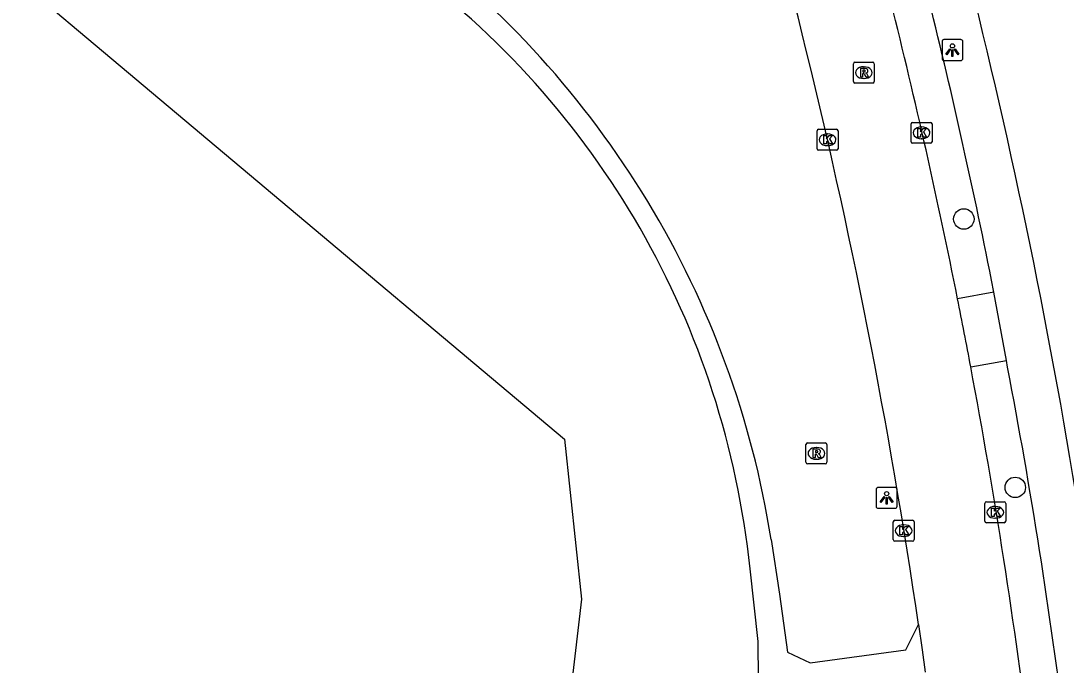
# Model space of a CAD drawing. Extents: x 160457 to 162082, y 388340 to 389736.
# Drawn here: x 160767.07 to 160817.04, y 388521.77 to 388552.56 of the extents above; entities that cross this region are included whole.
import ezdxf

# ---------------------------------------------------------------- set-up
doc = ezdxf.new("R2010")
doc.units = 0
for name, color, linetype in [('IMGEO_Boom', 7, 'Continuous'), ('IMGEO_Kolk', 7, 'Continuous'), ('IMGEO_Lichtpunt', 7, 'Continuous'), ('IMGEO_Loofbos', 7, 'Continuous'), ('IMGEO_Parkeervlak_open', 7, 'Continuous'), ('IMGEO_Rijbaan_lokaal_open', 7, 'Continuous'), ('IMGEO_Rioolput', 7, 'Continuous'), ('IMGEO_Voetpad_halfverhard', 7, 'Continuous'), ('IMGEO_Voetpad_open', 7, 'Continuous')]:
    doc.layers.add(name, color=color, linetype=linetype)

msp = doc.modelspace()

# ---------------------------------------------------------------- linework, layer by layer
at = {"layer": 'IMGEO_Boom'}
for centre in [(160812.152, 388543.089), (160814.61, 388530.262)]:
    msp.add_circle(centre, 0.489, dxfattribs=at)
at = {"layer": 'IMGEO_Kolk'}
for p, q in [((160809.704, 388547.707), (160810.556, 388547.707)), ((160805.135, 388546.45), (160805.135, 388547.302)), ((160805.21, 388547.376), (160806.062, 388547.376)), ((160806.136, 388547.302), (160806.136, 388546.45)), ((160809.629, 388546.781), (160809.629, 388547.633)), ((160810.117, 388547.487), (160810.142, 388547.487)), ((160810.63, 388547.633), (160810.63, 388546.781)), ((160805.623, 388547.156), (160805.648, 388547.156)), ((160810.556, 388546.707), (160809.704, 388546.707)), ((160810.14, 388546.927), (160810.115, 388546.927)), ((160806.062, 388546.376), (160805.21, 388546.376)), ((160805.646, 388546.596), (160805.621, 388546.596)), ((160813.156, 388528.646), (160813.156, 388529.498)), ((160813.231, 388529.572), (160814.083, 388529.572)), ((160813.644, 388529.352), (160813.669, 388529.352)), ((160814.157, 388529.498), (160814.157, 388528.646)), ((160808.85, 388528.695), (160809.702, 388528.695)), ((160813.667, 388528.792), (160813.642, 388528.792)), ((160808.775, 388527.769), (160808.775, 388528.621)), ((160809.263, 388528.475), (160809.288, 388528.475)), ((160809.776, 388528.621), (160809.776, 388527.769)), ((160814.083, 388528.572), (160813.231, 388528.572)), ((160809.702, 388527.695), (160808.85, 388527.695)), ((160809.286, 388527.915), (160809.261, 388527.915))]:
    msp.add_line(p, q, dxfattribs=at)
for points in [[(160809.704, 388547.707), (160810.556, 388547.707)], [(160805.135, 388546.45), (160805.135, 388547.302)], [(160805.21, 388547.376), (160806.062, 388547.376)], [(160806.136, 388547.302), (160806.136, 388546.45)], [(160809.629, 388546.781), (160809.629, 388547.633)], [(160809.95, 388547.407), (160810.073, 388547.407), (160810.073, 388547.256), (160810.203, 388547.407), (160810.367, 388547.407), (160810.221, 388547.256), (160810.374, 388547.007), (160810.222, 388547.007), (160810.137, 388547.171), (160810.073, 388547.104), (160810.073, 388547.007), (160809.95, 388547.007), (160809.95, 388547.407)], [(160810.63, 388547.633), (160810.63, 388546.781)], [(160805.456, 388547.076), (160805.579, 388547.076), (160805.579, 388546.925), (160805.709, 388547.076), (160805.873, 388547.076), (160805.727, 388546.925), (160805.88, 388546.676), (160805.728, 388546.676), (160805.643, 388546.84), (160805.579, 388546.773), (160805.579, 388546.676), (160805.456, 388546.676), (160805.456, 388547.076)], [(160810.556, 388546.707), (160809.704, 388546.707)], [(160806.062, 388546.376), (160805.21, 388546.376)], [(160813.156, 388528.646), (160813.156, 388529.498)], [(160813.231, 388529.572), (160814.083, 388529.572)], [(160813.477, 388529.272), (160813.6, 388529.272), (160813.6, 388529.121), (160813.73, 388529.272), (160813.894, 388529.272), (160813.748, 388529.121), (160813.901, 388528.872), (160813.749, 388528.872), (160813.664, 388529.036), (160813.6, 388528.969), (160813.6, 388528.872), (160813.477, 388528.872), (160813.477, 388529.272)], [(160814.157, 388529.498), (160814.157, 388528.646)], [(160808.85, 388528.695), (160809.702, 388528.695)], [(160808.775, 388527.769), (160808.775, 388528.621)], [(160809.096, 388528.395), (160809.219, 388528.395), (160809.219, 388528.244), (160809.349, 388528.395), (160809.513, 388528.395), (160809.367, 388528.244), (160809.52, 388527.995), (160809.368, 388527.995), (160809.283, 388528.159), (160809.219, 388528.092), (160809.219, 388527.995), (160809.096, 388527.995), (160809.096, 388528.395)], [(160809.776, 388528.621), (160809.776, 388527.769)], [(160814.083, 388528.572), (160813.231, 388528.572)], [(160809.702, 388527.695), (160808.85, 388527.695)]]:
    msp.add_lwpolyline(points, dxfattribs=at)
for centre, start, end in [((160809.706, 388547.631), 91.552, 178.448), ((160809.706, 388547.631), 91.552, 178.448), ((160810.554, 388547.631), 1.552, 88.448), ((160810.554, 388547.631), 1.552, 88.448), ((160805.212, 388547.3), 91.552, 178.448), ((160805.212, 388547.3), 91.552, 178.448), ((160806.06, 388547.3), 1.552, 88.448), ((160806.06, 388547.3), 1.552, 88.448), ((160809.706, 388546.783), 181.552, 268.448), ((160809.706, 388546.783), 181.552, 268.448), ((160810.554, 388546.783), 271.552, 358.448), ((160810.554, 388546.783), 271.552, 358.448), ((160805.212, 388546.452), 181.552, 268.448), ((160805.212, 388546.452), 181.552, 268.448), ((160806.06, 388546.452), 271.552, 358.448), ((160806.06, 388546.452), 271.552, 358.448), ((160813.233, 388529.496), 91.552, 178.448), ((160813.233, 388529.496), 91.552, 178.448), ((160814.081, 388529.496), 1.552, 88.448), ((160814.081, 388529.496), 1.552, 88.448), ((160808.852, 388528.619), 91.552, 178.448), ((160808.852, 388528.619), 91.552, 178.448), ((160809.7, 388528.619), 1.552, 88.448), ((160809.7, 388528.619), 1.552, 88.448), ((160813.233, 388528.648), 181.552, 268.448), ((160813.233, 388528.648), 181.552, 268.448), ((160814.081, 388528.648), 271.552, 358.448), ((160814.081, 388528.648), 271.552, 358.448), ((160808.852, 388527.771), 181.552, 268.448), ((160808.852, 388527.771), 181.552, 268.448), ((160809.7, 388527.771), 271.552, 358.448), ((160809.7, 388527.771), 271.552, 358.448)]:
    msp.add_arc(centre, 0.0765, start, end, dxfattribs=at)
for centre, major_axis, ratio, start_param, end_param in [((160810.116, 388547.207), (-0.387, 0.002), 0.722429, 4.712389, 7.853982), ((160810.141, 388547.207), (-0.39, 0.002), 0.717154, 1.570796, 4.712389), ((160805.622, 388546.876), (-0.387, 0.002), 0.722429, 4.712389, 7.853982), ((160805.647, 388546.876), (-0.39, 0.002), 0.717154, 1.570796, 4.712389), ((160813.643, 388529.072), (-0.387, 0.002), 0.722429, 4.712389, 7.853982), ((160813.668, 388529.072), (-0.39, 0.002), 0.717154, 1.570796, 4.712389), ((160809.262, 388528.195), (-0.387, 0.002), 0.722429, 4.712389, 7.853982), ((160809.287, 388528.195), (-0.39, 0.002), 0.717154, 1.570796, 4.712389)]:
    msp.add_ellipse(centre, major_axis=major_axis, ratio=ratio, start_param=start_param, end_param=end_param, dxfattribs=at)
at = {"layer": 'IMGEO_Lichtpunt'}
for p, q in [((160811.109, 388551.565), (160811.109, 388550.758)), ((160811.109, 388551.565), (160811.109, 388550.758)), ((160812.011, 388551.66), (160811.203, 388551.66)), ((160812.011, 388551.66), (160811.203, 388551.66)), ((160812.105, 388550.758), (160812.105, 388551.565)), ((160812.105, 388550.758), (160812.105, 388551.565)), ((160811.203, 388550.664), (160812.011, 388550.664)), ((160811.203, 388550.664), (160812.011, 388550.664)), ((160808.863, 388530.261), (160808.055, 388530.261)), ((160808.863, 388530.261), (160808.055, 388530.261)), ((160807.961, 388530.166), (160807.961, 388529.359)), ((160807.961, 388530.166), (160807.961, 388529.359)), ((160808.957, 388529.359), (160808.957, 388530.166)), ((160808.957, 388529.359), (160808.957, 388530.166)), ((160808.055, 388529.265), (160808.863, 388529.265)), ((160808.055, 388529.265), (160808.863, 388529.265))]:
    msp.add_line(p, q, dxfattribs=at)
for points in [[(160811.483, 388551.229), (160811.522, 388551.201), (160811.334, 388550.939), (160811.296, 388550.966), (160811.483, 388551.229)], [(160811.585, 388551.181), (160811.632, 388551.181), (160811.632, 388550.859), (160811.585, 388550.859), (160811.585, 388551.181)], [(160811.695, 388551.201), (160811.733, 388551.228), (160811.92, 388550.966), (160811.881, 388550.938), (160811.695, 388551.201)], [(160808.335, 388529.83), (160808.374, 388529.802), (160808.186, 388529.54), (160808.148, 388529.567), (160808.335, 388529.83)], [(160808.437, 388529.782), (160808.484, 388529.782), (160808.484, 388529.46), (160808.437, 388529.46), (160808.437, 388529.782)], [(160808.547, 388529.802), (160808.585, 388529.829), (160808.772, 388529.567), (160808.733, 388529.539), (160808.547, 388529.802)]]:
    msp.add_lwpolyline(points, dxfattribs=at)
for centre in [(160811.608, 388551.363), (160808.46, 388529.964)]:
    msp.add_circle(centre, 0.0994, dxfattribs=at)
for centre, start, end in [((160811.203, 388551.565), 90, 180), ((160811.203, 388551.565), 90, 180), ((160812.011, 388551.565), 0, 90), ((160812.011, 388551.565), 0, 90), ((160811.203, 388550.758), 180, 270), ((160811.203, 388550.758), 180, 270), ((160812.011, 388550.758), 270, 0), ((160812.011, 388550.758), 270, 360), ((160808.055, 388530.166), 90, 180), ((160808.055, 388530.166), 90, 180), ((160808.863, 388530.166), 0, 90), ((160808.863, 388530.166), 0, 90), ((160808.055, 388529.359), 180, 270), ((160808.055, 388529.359), 180, 270), ((160808.863, 388529.359), 270, 0), ((160808.863, 388529.359), 270, 360)]:
    msp.add_arc(centre, 0.0946, start, end, dxfattribs=at)
at = {"layer": 'IMGEO_Loofbos'}
msp.add_lwpolyline([(160745.476, 388572.537), (160793.059, 388532.569), (160793.879, 388524.92), (160793.197, 388519.198), (160791.699, 388515.588), (160788.906, 388511.296), (160785.5, 388507.141), (160781.958, 388504.348), (160776.681, 388501.115), (160782.973, 388494.569), (160781.71, 388492.394), (160784.956, 388489.391), (160782.565, 388486.538), (160775.526, 388489.972), (160773.285, 388488.607), (160756.139, 388497.207), (160751.402, 388500.982), (160743.499, 388504.545), (160734.654, 388520.573), (160708.524, 388541.815)], dxfattribs=at)
at = {"layer": 'IMGEO_Parkeervlak_open'}
for points in [[(160813.584, 388539.586), (160811.853, 388539.277)], [(160812.482, 388536.027), (160814.186, 388536.333)]]:
    msp.add_lwpolyline(points, dxfattribs=at)
at = {"layer": 'IMGEO_Rijbaan_lokaal_open'}
msp.add_lwpolyline([(160809.986, 388523.708), (160810.159, 388522.502), (160810.309, 388521.429)], dxfattribs=at)
for centre, radius, start, end in [((160545.561, 388489.138), 266.37, 13.63805, 19.30172), ((160519.568, 388481.018), 298.034, 11.27262, 14.06796), ((160516.284, 388480.491), 296.865, 8.37066, 13.92749), ((160520.329, 388481.17), 297.259, 10.63449, 11.27254), ((160520.045, 388481.08), 297.554, 7.04003, 10.64145)]:
    msp.add_arc(centre, radius, start, end, dxfattribs=at)
at = {"layer": 'IMGEO_Rioolput'}
for p, q in [((160806.869, 388549.658), (160806.869, 388550.51)), ((160806.944, 388550.584), (160807.796, 388550.584)), ((160807.357, 388550.364), (160807.382, 388550.364)), ((160807.87, 388550.51), (160807.87, 388549.658)), ((160807.38, 388549.804), (160807.355, 388549.804)), ((160807.796, 388549.584), (160806.944, 388549.584)), ((160804.601, 388531.463), (160804.601, 388532.315)), ((160804.676, 388532.389), (160805.528, 388532.389)), ((160805.602, 388532.315), (160805.602, 388531.463)), ((160805.089, 388532.169), (160805.114, 388532.169)), ((160805.528, 388531.389), (160804.676, 388531.389)), ((160805.112, 388531.609), (160805.087, 388531.609))]:
    msp.add_line(p, q, dxfattribs=at)
for points in [[(160806.869, 388549.658), (160806.869, 388550.51)], [(160806.944, 388550.584), (160807.796, 388550.584)], [(160807.458, 388550.282), (160807.206, 388550.284), (160807.206, 388549.884)], [(160807.384, 388550.203), (160807.33, 388550.203), (160807.33, 388550.122)], [(160807.87, 388550.51), (160807.87, 388549.658)], [(160807.206, 388549.884), (160807.33, 388549.884), (160807.33, 388550.046), (160807.341, 388550.046)], [(160807.33, 388550.122), (160807.382, 388550.122)], [(160807.388, 388550.017), (160807.459, 388549.884), (160807.599, 388549.884), (160807.534, 388550.01)], [(160807.796, 388549.584), (160806.944, 388549.584)], [(160804.601, 388531.463), (160804.601, 388532.315)], [(160804.676, 388532.389), (160805.528, 388532.389)], [(160805.602, 388532.315), (160805.602, 388531.463)], [(160805.19, 388532.087), (160804.938, 388532.089), (160804.938, 388531.689)], [(160804.938, 388531.689), (160805.062, 388531.689), (160805.062, 388531.851), (160805.073, 388531.851)], [(160805.116, 388532.008), (160805.062, 388532.008), (160805.062, 388531.927)], [(160805.062, 388531.927), (160805.114, 388531.927)], [(160805.12, 388531.822), (160805.191, 388531.689), (160805.331, 388531.689), (160805.266, 388531.815)], [(160805.528, 388531.389), (160804.676, 388531.389)]]:
    msp.add_lwpolyline(points, dxfattribs=at)
for centre, radius, start, end in [((160806.946, 388550.508), 0.0765, 91.552, 178.448), ((160806.946, 388550.508), 0.0765, 91.552, 178.448), ((160807.39, 388550.107), 0.0964, 77.0061, 93.1865), ((160807.404, 388550.164), 0.0378, 276.6634, 79.6772), ((160807.457, 388550.172), 0.109, 350.3612, 89.416), ((160807.794, 388550.508), 0.0765, 1.552, 88.448), ((160807.794, 388550.508), 0.0765, 1.552, 88.448), ((160807.34, 388549.993), 0.0533, 26.0293, 88.6989), ((160807.366, 388550.311), 0.19, 274.7715, 282.9687), ((160807.455, 388550.172), 0.112, 277.5842, 350.9817), ((160807.439, 388549.957), 0.108, 29.5134, 73.7905), ((160806.946, 388549.66), 0.0765, 181.552, 268.448), ((160806.946, 388549.66), 0.0765, 181.552, 268.448), ((160807.794, 388549.66), 0.0765, 271.552, 358.448), ((160807.794, 388549.66), 0.0765, 271.552, 358.448), ((160804.678, 388532.313), 0.0765, 91.552, 178.448), ((160804.678, 388532.313), 0.0765, 91.552, 178.448), ((160805.526, 388532.313), 0.0765, 1.552, 88.448), ((160805.526, 388532.313), 0.0765, 1.552, 88.448), ((160805.072, 388531.798), 0.0533, 26.0293, 88.6989), ((160805.098, 388532.116), 0.19, 274.7715, 282.9687), ((160805.122, 388531.912), 0.0964, 77.0061, 93.1865), ((160805.136, 388531.969), 0.0378, 276.6634, 79.6772), ((160805.189, 388531.977), 0.109, 350.3612, 89.416), ((160805.187, 388531.977), 0.112, 277.5842, 350.9817), ((160805.171, 388531.762), 0.108, 29.5134, 73.7905), ((160804.678, 388531.465), 0.0765, 181.552, 268.448), ((160804.678, 388531.465), 0.0765, 181.552, 268.448), ((160805.526, 388531.465), 0.0765, 271.552, 358.448), ((160805.526, 388531.465), 0.0765, 271.552, 358.448)]:
    msp.add_arc(centre, radius, start, end, dxfattribs=at)
for centre, major_axis, ratio, start_param, end_param in [((160807.356, 388550.084), (-0.387, 0.002), 0.722429, 4.712389, 7.853982), ((160807.381, 388550.084), (-0.39, 0.002), 0.717154, 1.570796, 4.712389), ((160805.088, 388531.889), (-0.387, 0.002), 0.722429, 4.712389, 7.853982), ((160805.113, 388531.889), (-0.39, 0.002), 0.717154, 1.570796, 4.712389)]:
    msp.add_ellipse(centre, major_axis=major_axis, ratio=ratio, start_param=start_param, end_param=end_param, dxfattribs=at)
at = {"layer": 'IMGEO_Voetpad_halfverhard'}
for points in [[(160802.938, 388527.774), (160803.341, 388525.163), (160803.726, 388522.393), (160804.812, 388521.883), (160809.378, 388522.497), (160809.986, 388523.708)], [(160802.35, 388519.317), (160802.326, 388522.898), (160801.929, 388526.368)]]:
    msp.add_lwpolyline(points, dxfattribs=at)
for centre, radius, start, end in [((160758.867, 388520.834), 44.614, 8.949, 53.3811), ((160761.074, 388522.16), 41.071, 5.8807, 53.9692)]:
    msp.add_arc(centre, radius, start, end, dxfattribs=at)
at = {"layer": 'IMGEO_Voetpad_open'}
for points in [[(160813.584, 388539.586), (160813.476, 388540.167)], [(160814.186, 388536.333), (160813.584, 388539.586)], [(160814.247, 388536.003), (160814.186, 388536.333)]]:
    msp.add_lwpolyline(points, dxfattribs=at)
for centre, radius, start, end in [((160517.575, 388480.723), 303.955, 3.6362, 14.04213), ((160517.688, 388481.114), 301.626, 11.29048, 13.97228), ((160547.462, 388485.013), 271.614, 7.07158, 10.82036)]:
    msp.add_arc(centre, radius, start, end, dxfattribs=at)

doc.saveas('drawing.dxf')
